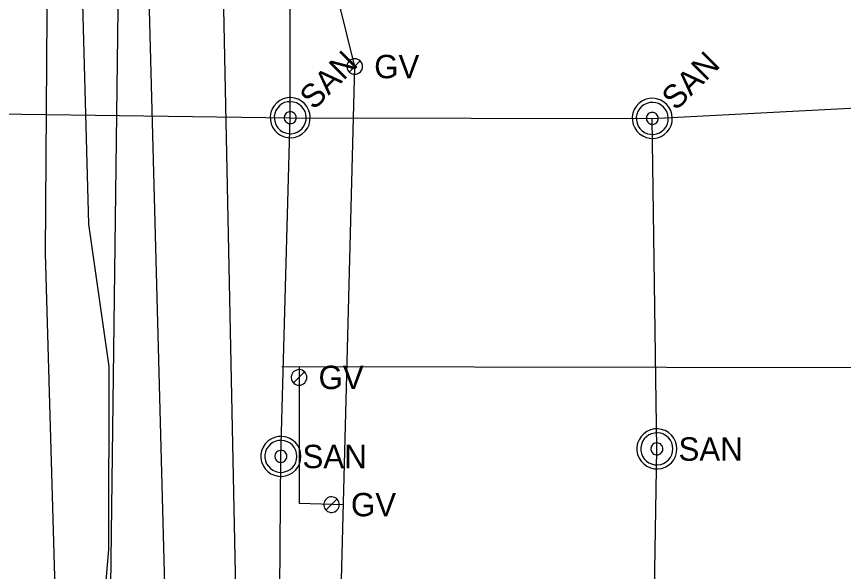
# Model space of a CAD drawing. Extents: x 596028 to 606371, y 330010 to 403088.
# Drawn here: x 602021 to 602157.2, y 366095.6 to 366186.9 of the extents above; entities that cross this region are included whole.
import ezdxf

# ---------------------------------------------------------------- set-up
doc = ezdxf.new("R2010")
doc.units = 0
for name, color, linetype in [('E_UTL_E_UG', 7, 'Continuous'), ('E_UTL_FO_UG', 7, 'Continuous'), ('E_UTL_G', 7, 'Continuous'), ('E_UTL_G_UG', 7, 'Continuous'), ('E_UTL_Overhead', 7, 'Continuous'), ('E_UTL_SAN_MH', 7, 'Continuous'), ('E_UTL_SAN_UG', 7, 'Continuous'), ('E_UTL_T_UG', 7, 'Continuous'), ('E_UTL_W_UG', 7, 'Continuous')]:
    doc.layers.add(name, color=color, linetype=linetype)

msp = doc.modelspace()

# ---------------------------------------------------------------- linework, layer by layer
at = {"layer": 'E_UTL_E_UG'}
msp.add_lwpolyline([(602027.54, 366074.32), (602027.44, 366087.74), (602027.47, 366088.97), (602025.76, 366147.94), (602026.07, 366195.19), (602026.13, 366221.15), (602028.28, 366255.02), (602029.21, 366318.43)], dxfattribs=at)
at = {"layer": 'E_UTL_FO_UG'}
msp.add_lwpolyline([(602033, 366328.61), (602033.7, 366281.19), (602033.27, 366241.4), (602031.57, 366200.11), (602031.57, 366199.1), (602032.83, 366152.73), (602036.17, 366129.31), (602036.12, 366099.21), (602033.32, 366066.35), (602032.35, 366056.3)], dxfattribs=at)
at = {"layer": 'E_UTL_G'}
for points in [[(602077.97, 366178.7), (602077.94, 366178.94), (602077.88, 366179.18), (602077.76, 366179.39), (602077.61, 366179.59), (602077.43, 366179.75), (602077.22, 366179.87), (602076.99, 366179.95), (602076.74, 366179.98), (602076.5, 366179.97), (602076.26, 366179.91), (602076.04, 366179.81), (602075.84, 366179.67), (602075.68, 366179.49), (602075.54, 366179.29), (602075.45, 366179.06), (602075.41, 366178.82), (602075.41, 366178.58), (602075.45, 366178.34), (602075.54, 366178.11), (602075.68, 366177.91), (602075.84, 366177.73), (602076.04, 366177.59), (602076.26, 366177.49), (602076.5, 366177.43), (602076.74, 366177.42), (602076.99, 366177.45), (602077.22, 366177.53), (602077.43, 366177.65), (602077.61, 366177.81), (602077.76, 366178.01), (602077.88, 366178.22), (602077.94, 366178.46), (602077.97, 366178.7)], [(602075.78, 366177.79), (602077.59, 366179.61)], [(602068.8, 366127.52), (602068.77, 366127.76), (602068.7, 366128), (602068.59, 366128.21), (602068.44, 366128.41), (602068.26, 366128.57), (602068.04, 366128.69), (602067.81, 366128.77), (602067.57, 366128.8), (602067.33, 366128.79), (602067.09, 366128.73), (602066.87, 366128.63), (602066.67, 366128.49), (602066.5, 366128.31), (602066.37, 366128.11), (602066.28, 366127.88), (602066.23, 366127.64), (602066.23, 366127.4), (602066.28, 366127.16), (602066.37, 366126.93), (602066.5, 366126.73), (602066.67, 366126.55), (602066.87, 366126.41), (602067.09, 366126.31), (602067.33, 366126.25), (602067.57, 366126.24), (602067.81, 366126.27), (602068.04, 366126.35), (602068.26, 366126.48), (602068.44, 366126.64), (602068.59, 366126.83), (602068.7, 366127.04), (602068.77, 366127.28), (602068.8, 366127.52)], [(602066.6, 366126.61), (602068.42, 366128.43)], [(602074.14, 366106.58), (602074.11, 366106.83), (602074.04, 366107.06), (602073.93, 366107.28), (602073.78, 366107.47), (602073.6, 366107.63), (602073.38, 366107.75), (602073.15, 366107.83), (602072.91, 366107.87), (602072.67, 366107.86), (602072.43, 366107.8), (602072.21, 366107.7), (602072.01, 366107.55), (602071.84, 366107.38), (602071.71, 366107.17), (602071.62, 366106.95), (602071.57, 366106.71), (602071.57, 366106.46), (602071.62, 366106.22), (602071.71, 366106), (602071.84, 366105.79), (602072.01, 366105.61), (602072.21, 366105.47), (602072.43, 366105.37), (602072.67, 366105.31), (602072.91, 366105.3), (602073.15, 366105.34), (602073.38, 366105.42), (602073.6, 366105.54), (602073.78, 366105.7), (602073.93, 366105.89), (602074.04, 366106.11), (602074.11, 366106.34), (602074.14, 366106.58)], [(602071.94, 366105.68), (602073.76, 366107.49)]]:
    msp.add_lwpolyline(points, dxfattribs=at)
at = {"layer": 'E_UTL_G_UG'}
for p in [(602067.55, 366129.32), (602074.81, 366106.55)]:
    msp.add_line(p, (602067.52, 366106.74), dxfattribs=at)
for points in [[(602072.56, 365506.48), (602072.91, 365581.5), (602072.85, 365590.98), (602073.55, 365667.58), (602074.41, 365764.9), (602074.82, 365837.03), (602073.81, 365881.05), (602074.11, 365897.58), (602073.47, 365906.4), (602074.57, 365951.95), (602072.85, 365970.29), (602073.8, 365985.88), (602073.72, 366064.65), (602076.68, 366178.7), (602072.71, 366194.94), (602072.51, 366200.97)], [(602064.65, 366129.33), (602159.75, 366129.18), (602186.46, 366129.51), (602351.38, 366125.7), (602670.13, 366121.01), (602772.38, 366123.19), (602906.89, 366119.45), (603193.33, 366116.32), (603228.66, 366114.99), (603341.11, 366111.13), (603400.82, 366108.8), (603461.16, 366107.3), (603499.17, 366106.9), (603544.47, 366106.13), (603614.76, 366105.01), (603698.76, 366104.03), (603783.07, 366102.8), (603815.22, 366102.1), (603848.85, 366101.72), (603872.94, 366101.46), (603913.18, 366100.92), (604019.09, 366099.63), (604048.66, 366099.45), (604073.49, 366098.99)]]:
    msp.add_lwpolyline(points, dxfattribs=at)
at = {"layer": 'E_UTL_Overhead'}
msp.add_lwpolyline([(602030.41, 365117.16), (602031.91, 365287.51), (602032.13, 365415.23), (602033.07, 365577.35), (602034.21, 365759.49), (602035.29, 365915.56), (602036.2, 366067.33), (602038.64, 366261.44), (602038.14, 366378.17), (602037.53, 366468.16), (602038.3, 366629.6), (602038.45, 366764.67), (602038.7, 366805.21), (602049.62, 366998.37), (602049.62, 367041.99)], dxfattribs=at)
at = {"layer": 'E_UTL_SAN_MH'}
for points in [[(602068.39, 366172.61), (602067.91, 366173.01), (602067.36, 366173.31), (602066.76, 366173.5), (602066.14, 366173.57), (602065.51, 366173.53), (602064.91, 366173.37), (602064.34, 366173.09), (602063.84, 366172.72), (602063.42, 366172.25), (602063.09, 366171.72), (602062.87, 366171.13), (602062.77, 366170.51), (602062.78, 366169.88), (602062.92, 366169.27), (602063.16, 366168.69), (602063.52, 366168.17), (602063.96, 366167.73), (602064.48, 366167.38), (602065.06, 366167.13), (602065.67, 366167), (602066.3, 366166.98), (602066.91, 366167.09), (602067.5, 366167.31), (602068.04, 366167.63), (602068.5, 366168.05), (602068.88, 366168.56), (602069.15, 366169.12), (602069.31, 366169.73), (602069.36, 366170.35), (602069.28, 366170.98), (602069.09, 366171.57), (602068.79, 366172.12), (602068.39, 366172.61)], [(602067.93, 366172.14), (602067.54, 366172.46), (602067.1, 366172.7), (602066.62, 366172.85), (602066.12, 366172.91), (602065.62, 366172.88), (602065.14, 366172.75), (602064.69, 366172.53), (602064.28, 366172.23), (602063.95, 366171.86), (602063.69, 366171.43), (602063.51, 366170.96), (602063.43, 366170.46), (602063.44, 366169.96), (602063.55, 366169.47), (602063.74, 366169.01), (602064.02, 366168.59), (602064.38, 366168.24), (602064.8, 366167.96), (602065.26, 366167.76), (602065.75, 366167.65), (602066.25, 366167.64), (602066.74, 366167.72), (602067.21, 366167.9), (602067.64, 366168.16), (602068.01, 366168.5), (602068.31, 366168.9), (602068.53, 366169.35), (602068.66, 366169.84), (602068.7, 366170.34), (602068.64, 366170.84), (602068.49, 366171.31), (602068.25, 366171.75), (602067.93, 366172.14)], [(602128.04, 366172.49), (602127.55, 366172.89), (602127, 366173.19), (602126.4, 366173.38), (602125.78, 366173.46), (602125.16, 366173.41), (602124.55, 366173.25), (602123.99, 366172.98), (602123.48, 366172.6), (602123.06, 366172.14), (602122.73, 366171.6), (602122.52, 366171.01), (602122.41, 366170.39), (602122.43, 366169.77), (602122.56, 366169.15), (602122.81, 366168.58), (602123.16, 366168.06), (602123.6, 366167.61), (602124.12, 366167.26), (602124.7, 366167.02), (602125.31, 366166.88), (602125.94, 366166.87), (602126.56, 366166.97), (602127.15, 366167.19), (602127.68, 366167.52), (602128.15, 366167.94), (602128.52, 366168.44), (602128.8, 366169.01), (602128.96, 366169.61), (602129, 366170.24), (602128.93, 366170.86), (602128.74, 366171.46), (602128.44, 366172.01), (602128.04, 366172.49)], [(602127.57, 366172.03), (602127.18, 366172.35), (602126.74, 366172.59), (602126.26, 366172.74), (602125.77, 366172.8), (602125.27, 366172.76), (602124.78, 366172.63), (602124.33, 366172.41), (602123.93, 366172.11), (602123.59, 366171.74), (602123.33, 366171.31), (602123.15, 366170.84), (602123.07, 366170.35), (602123.08, 366169.85), (602123.19, 366169.35), (602123.39, 366168.89), (602123.67, 366168.48), (602124.02, 366168.12), (602124.44, 366167.84), (602124.9, 366167.64), (602125.39, 366167.54), (602125.89, 366167.53), (602126.39, 366167.61), (602126.86, 366167.78), (602127.29, 366168.05), (602127.66, 366168.38), (602127.96, 366168.78), (602128.18, 366169.24), (602128.31, 366169.72), (602128.34, 366170.22), (602128.28, 366170.72), (602128.13, 366171.2), (602127.89, 366171.64), (602127.57, 366172.03)], [(602066.76, 366170.97), (602066.62, 366171.09), (602066.45, 366171.18), (602066.27, 366171.24), (602066.08, 366171.26), (602065.9, 366171.25), (602065.71, 366171.2), (602065.54, 366171.12), (602065.39, 366171.01), (602065.27, 366170.87), (602065.17, 366170.71), (602065.1, 366170.53), (602065.07, 366170.34), (602065.08, 366170.16), (602065.12, 366169.97), (602065.19, 366169.8), (602065.3, 366169.64), (602065.43, 366169.51), (602065.59, 366169.4), (602065.76, 366169.33), (602065.94, 366169.29), (602066.13, 366169.29), (602066.32, 366169.32), (602066.49, 366169.38), (602066.65, 366169.48), (602066.79, 366169.61), (602066.91, 366169.76), (602066.99, 366169.93), (602067.04, 366170.11), (602067.05, 366170.3), (602067.03, 366170.48), (602066.97, 366170.66), (602066.88, 366170.83), (602066.76, 366170.97)], [(602126.4, 366170.86), (602126.26, 366170.98), (602126.09, 366171.07), (602125.91, 366171.13), (602125.73, 366171.15), (602125.54, 366171.14), (602125.36, 366171.09), (602125.19, 366171), (602125.04, 366170.89), (602124.91, 366170.75), (602124.81, 366170.59), (602124.75, 366170.42), (602124.72, 366170.23), (602124.72, 366170.04), (602124.76, 366169.86), (602124.83, 366169.68), (602124.94, 366169.53), (602125.07, 366169.4), (602125.23, 366169.29), (602125.4, 366169.22), (602125.59, 366169.18), (602125.77, 366169.17), (602125.96, 366169.2), (602126.14, 366169.27), (602126.3, 366169.37), (602126.44, 366169.49), (602126.55, 366169.64), (602126.63, 366169.81), (602126.68, 366169.99), (602126.69, 366170.18), (602126.67, 366170.37), (602126.61, 366170.55), (602126.52, 366170.71), (602126.4, 366170.86)], [(602129.76, 366115.76), (602129.7, 366116.38), (602129.52, 366116.99), (602129.23, 366117.54), (602128.85, 366118.04), (602128.37, 366118.45), (602127.83, 366118.76), (602127.24, 366118.97), (602126.62, 366119.06), (602125.99, 366119.03), (602125.38, 366118.88), (602124.81, 366118.62), (602124.3, 366118.25), (602123.86, 366117.8), (602123.53, 366117.27), (602123.29, 366116.69), (602123.17, 366116.07), (602123.17, 366115.45), (602123.29, 366114.83), (602123.53, 366114.25), (602123.86, 366113.72), (602124.3, 366113.27), (602124.81, 366112.9), (602125.38, 366112.64), (602125.99, 366112.49), (602126.62, 366112.46), (602127.24, 366112.55), (602127.83, 366112.76), (602128.37, 366113.07), (602128.85, 366113.48), (602129.23, 366113.98), (602129.52, 366114.53), (602129.7, 366115.14), (602129.76, 366115.76)], [(602129.1, 366115.76), (602129.05, 366116.26), (602128.91, 366116.74), (602128.68, 366117.19), (602128.37, 366117.58), (602127.99, 366117.91), (602127.55, 366118.16), (602127.08, 366118.33), (602126.58, 366118.4), (602126.08, 366118.37), (602125.59, 366118.25), (602125.14, 366118.05), (602124.73, 366117.76), (602124.38, 366117.39), (602124.11, 366116.97), (602123.93, 366116.5), (602123.83, 366116.01), (602123.83, 366115.51), (602123.93, 366115.02), (602124.11, 366114.55), (602124.38, 366114.13), (602124.73, 366113.76), (602125.14, 366113.47), (602125.59, 366113.27), (602126.08, 366113.15), (602126.58, 366113.12), (602127.08, 366113.19), (602127.55, 366113.36), (602127.99, 366113.61), (602128.37, 366113.94), (602128.68, 366114.33), (602128.91, 366114.78), (602129.05, 366115.26), (602129.1, 366115.76)], [(602067.82, 366114.53), (602067.76, 366115.15), (602067.58, 366115.75), (602067.3, 366116.31), (602066.91, 366116.8), (602066.43, 366117.21), (602065.89, 366117.53), (602065.3, 366117.73), (602064.68, 366117.82), (602064.05, 366117.79), (602063.44, 366117.65), (602062.87, 366117.38), (602062.36, 366117.02), (602061.93, 366116.57), (602061.59, 366116.04), (602061.35, 366115.46), (602061.24, 366114.84), (602061.24, 366114.21), (602061.35, 366113.6), (602061.59, 366113.01), (602061.93, 366112.49), (602062.36, 366112.03), (602062.87, 366111.67), (602063.44, 366111.41), (602064.05, 366111.26), (602064.68, 366111.23), (602065.3, 366111.32), (602065.89, 366111.53), (602066.43, 366111.84), (602066.91, 366112.25), (602067.3, 366112.74), (602067.58, 366113.3), (602067.76, 366113.9), (602067.82, 366114.53)], [(602067.16, 366114.53), (602067.11, 366115.03), (602066.97, 366115.51), (602066.74, 366115.95), (602066.43, 366116.35), (602066.05, 366116.68), (602065.62, 366116.93), (602065.14, 366117.09), (602064.65, 366117.16), (602064.14, 366117.14), (602063.66, 366117.02), (602063.2, 366116.81), (602062.79, 366116.52), (602062.45, 366116.16), (602062.17, 366115.74), (602061.99, 366115.27), (602061.89, 366114.78), (602061.89, 366114.28), (602061.99, 366113.78), (602062.17, 366113.32), (602062.45, 366112.89), (602062.79, 366112.53), (602063.2, 366112.24), (602063.66, 366112.03), (602064.14, 366111.91), (602064.65, 366111.89), (602065.14, 366111.96), (602065.62, 366112.13), (602066.05, 366112.38), (602066.43, 366112.71), (602066.74, 366113.1), (602066.97, 366113.55), (602067.11, 366114.03), (602067.16, 366114.53)], [(602065.51, 366114.53), (602065.49, 366114.71), (602065.44, 366114.89), (602065.35, 366115.06), (602065.24, 366115.21), (602065.09, 366115.33), (602064.93, 366115.43), (602064.75, 366115.49), (602064.57, 366115.52), (602064.38, 366115.51), (602064.2, 366115.46), (602064.03, 366115.38), (602063.87, 366115.28), (602063.74, 366115.14), (602063.64, 366114.98), (602063.57, 366114.81), (602063.53, 366114.62), (602063.53, 366114.43), (602063.57, 366114.25), (602063.64, 366114.07), (602063.74, 366113.91), (602063.87, 366113.78), (602064.03, 366113.67), (602064.2, 366113.59), (602064.38, 366113.55), (602064.57, 366113.54), (602064.75, 366113.56), (602064.93, 366113.63), (602065.09, 366113.72), (602065.24, 366113.84), (602065.35, 366113.99), (602065.44, 366114.16), (602065.49, 366114.34), (602065.51, 366114.53)], [(602127.45, 366115.76), (602127.43, 366115.95), (602127.38, 366116.13), (602127.29, 366116.3), (602127.17, 366116.44), (602127.03, 366116.57), (602126.87, 366116.66), (602126.69, 366116.72), (602126.51, 366116.75), (602126.32, 366116.74), (602126.13, 366116.7), (602125.96, 366116.62), (602125.81, 366116.51), (602125.68, 366116.37), (602125.58, 366116.21), (602125.51, 366116.04), (602125.47, 366115.85), (602125.47, 366115.67), (602125.51, 366115.48), (602125.58, 366115.31), (602125.68, 366115.15), (602125.81, 366115.01), (602125.96, 366114.9), (602126.13, 366114.82), (602126.32, 366114.78), (602126.51, 366114.77), (602126.69, 366114.8), (602126.87, 366114.86), (602127.03, 366114.95), (602127.17, 366115.08), (602127.29, 366115.22), (602127.38, 366115.39), (602127.43, 366115.57), (602127.45, 366115.76)]]:
    msp.add_lwpolyline(points, dxfattribs=at)
at = {"layer": 'E_UTL_SAN_UG'}
for p, q in [((602066.06, 366170.27), (602065.83, 366464.47)), ((602125.7, 366170.16), (602382.71, 366183.59)), ((601749.15, 366174.31), (602066.06, 366170.27)), ((602064.52, 366114.53), (602066.06, 366170.27)), ((602066.06, 366170.27), (602125.7, 366170.16)), ((602126.46, 366115.76), (602125.7, 366170.16)), ((602122.84, 365899.53), (602126.46, 366115.76)), ((602061.55, 365787.84), (602064.52, 366114.53))]:
    msp.add_line(p, q, dxfattribs=at)
at = {"layer": 'E_UTL_T_UG'}
msp.add_lwpolyline([(602057.65, 366066.13), (602055.02, 366193.59), (602055.54, 366275.03), (602056.57, 366340.78), (602054.27, 366414.31), (602053.32, 366441.83), (602043.24, 366486.36), (602043.21, 366537.13), (602045.25, 366623.56), (602047.99, 366738.64), (602064.05, 366766.75), (602068.93, 366835.49), (602069.67, 367130.08), (602069.7, 367272.17), (602071.11, 367342.07), (602053.71, 367377.8), (602052.83, 367414.49), (602055, 367446.35), (602068.5, 367451.94), (602069.83, 367467.28), (602072.57, 367538.65)], dxfattribs=at)
at = {"layer": 'E_UTL_W_UG'}
msp.add_lwpolyline([(602046.75, 366041.93), (602042.58, 366198.35)], dxfattribs=at)

# ---------------------------------------------------------------- texts
at = {"layer": 'E_UTL_G'}
for p in [(602079.89, 366176.77), (602070.72, 366125.6), (602076.06, 366104.66)]:
    msp.add_text('GV', height=3.85, dxfattribs=at).set_placement(p)
at = {"layer": 'E_UTL_SAN_MH'}
for p in [(602069.96, 366171.42), (602129.6, 366171.3)]:
    msp.add_text('SAN', height=3.849, rotation=45, dxfattribs=at).set_placement(p)
for p in [(602130.02, 366113.81), (602068.08, 366112.58)]:
    msp.add_text('SAN', height=3.849, dxfattribs=at).set_placement(p)

doc.saveas('drawing.dxf')
